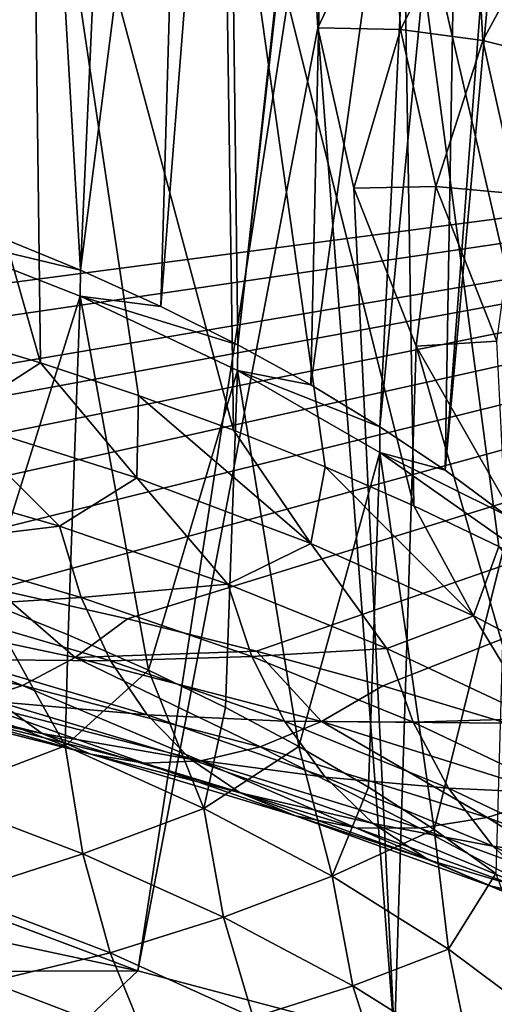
# Model space of a CAD drawing. Header units: metres. Extents: x -109 to 109, y -78 to 121.
# Tile 730 of 1056: x -32.95 to -29.19, y -20.16 to -12.35. Entities that reach past the tile are written whole.
import ezdxf

# ---------------------------------------------------------------- set-up
doc = ezdxf.new("R2010")
doc.units = ezdxf.units.M
doc.layers.add('solid_508554_SW0001', color=7, linetype='CONTINUOUS')

msp = doc.modelspace()

# ---------------------------------------------------------------- linework, layer by layer
at = {"layer": 'solid_508554_SW0001'}
for points in [[(-32.013893, -19.892815, -8.255366), (-69.016418, -5.968924, 15.86152), (-67.967072, -6.375046, 15.158096)], [(-30.661083, -11.140358, 6.904335), (-69.016418, -5.968924, 15.86152), (-32.013893, -19.892815, -8.255366)], [(-67.967072, -6.375046, 15.158096), (-34.129406, -19.439884, -7.470868), (-32.013893, -19.892815, -8.255366)], [(-33.134396, -14.066722, -24.595427), (-33.064087, -7.186061, -28.138208), (-32.876591, -7.263001, -28.261986)], [(-32.469601, -14.339271, -25.067495), (-33.134396, -14.066722, -24.595427), (-32.876591, -7.263001, -28.261986)], [(-32.469601, -14.339271, -25.067495), (-32.876591, -7.263001, -28.261986), (-32.161831, -7.576058, -28.766119)], [(-32.469601, -14.339271, -25.067495), (-32.161831, -7.576058, -28.766119), (-31.635485, -7.828465, -29.17301)], [(-31.831892, -14.627546, -25.566803), (-32.469601, -14.339271, -25.067495), (-31.635485, -7.828465, -29.17301)], [(-31.831892, -14.627546, -25.566803), (-31.635485, -7.828465, -29.17301), (-31.309454, -7.995153, -29.44186)], [(-31.222755, -14.930877, -26.092186), (-31.831892, -14.627546, -25.566803), (-31.309454, -7.995153, -29.44186)], [(-31.222755, -14.930877, -26.092186), (-31.309454, -7.995153, -29.44186), (-30.510525, -8.441686, -30.16231)], [(-31.222755, -14.930877, -26.092186), (-30.510525, -8.441686, -30.16231), (-30.495258, -8.450798, -30.177013)], [(-30.643612, -15.248554, -26.64242), (-31.222755, -14.930877, -26.092186), (-30.495258, -8.450798, -30.177013)], [(-30.643612, -15.248554, -26.64242), (-30.495258, -8.450798, -30.177013), (-29.768957, -8.913449, -30.923477)], [(-30.095812, -15.579839, -27.216223), (-30.643612, -15.248554, -26.64242), (-29.768957, -8.913449, -30.923477)], [(-30.095812, -15.579839, -27.216223), (-29.768957, -8.913449, -30.923477), (-29.465685, -9.125558, -31.26561)], [(-29.580631, -15.923959, -27.812254), (-30.095812, -15.579839, -27.216223), (-29.465685, -9.125558, -31.26561)], [(-29.580631, -15.923959, -27.812254), (-29.465685, -9.125558, -31.26561), (-29.086565, -9.409349, -31.723036)], [(-34.459885, -9.181967, -22.215212), (-33.584564, -14.833345, -19.210495), (-32.786186, -15.074118, -19.627525)], [(-32.853394, -9.64549, -23.018059), (-34.459885, -9.181967, -22.215212), (-32.786186, -15.074118, -19.627525)], [(-29.580631, -15.923959, -27.812254), (-29.086565, -9.409349, -31.723036), (-28.995138, -9.481234, -31.83882)], [(-29.099272, -16.280109, -28.429127), (-29.580631, -15.923959, -27.812254), (-28.995138, -9.481234, -31.83882)], [(-32.853394, -9.64549, -23.018059), (-32.009842, -15.332277, -20.074671), (-31.25705, -15.607322, -20.55106)], [(-31.33544, -10.178425, -23.941128), (-32.853394, -9.64549, -23.018059), (-31.25705, -15.607322, -20.55106)], [(-32.853394, -9.64549, -23.018059), (-32.786186, -15.074118, -19.627525), (-32.009842, -15.332277, -20.074671)], [(-31.33544, -10.178425, -23.941128), (-30.529272, -15.898713, -21.055765), (-29.827932, -16.205883, -21.587801)], [(-29.917772, -10.776689, -24.977352), (-31.33544, -10.178425, -23.941128), (-29.827932, -16.205883, -21.587801)], [(-31.33544, -10.178425, -23.941128), (-31.25705, -15.607322, -20.55106), (-30.529272, -15.898713, -21.055765)], [(-29.917772, -10.776689, -24.977352), (-29.154396, -16.528236, -22.146132), (-28.509977, -16.865139, -22.729666)], [(-28.612324, -11.435203, -26.117931), (-29.917772, -10.776689, -24.977352), (-28.509977, -16.865139, -22.729666)], [(-29.917772, -10.776689, -24.977352), (-29.827932, -16.205883, -21.587801), (-29.154396, -16.528236, -22.146132)], [(-30.588648, -12.417785, 4.691766), (-30.661083, -11.140358, 6.904335), (-32.013893, -19.892815, -8.255366)], [(-30.004051, -11.18245, 6.914806), (-30.661083, -11.140358, 6.904335), (-30.588648, -12.417785, 4.691766)], [(-29.932913, -12.432413, 4.749807), (-30.004051, -11.18245, 6.914806), (-30.588648, -12.417785, 4.691766)], [(-29.350424, -11.296103, 6.970432), (-30.004051, -11.18245, 6.914806), (-29.932913, -12.432413, 4.749807)], [(-29.280836, -12.518835, 4.852597), (-29.350424, -11.296103, 6.970432), (-29.932913, -12.432413, 4.749807)], [(-28.718283, -11.481047, 7.067547), (-29.350424, -11.296103, 6.970432), (-29.280836, -12.518835, 4.852597)], [(-28.650192, -12.677444, 4.995326), (-28.718283, -11.481047, 7.067547), (-29.280836, -12.518835, 4.852597)], [(-16.352985, -12.250144, -1.417871), (-43.110828, -15.762044, -7.50066), (-50.858467, -12.250144, -1.417871)], [(-16.352985, -12.250144, -1.417871), (-40.847942, -15.847544, -7.64875), (-43.110828, -15.762044, -7.50066)], [(-16.352985, -12.250144, -1.417871), (-38.595234, -16.025461, -7.956914), (-40.847942, -15.847544, -7.64875)], [(-16.352985, -12.250144, -1.417871), (-37.478966, -16.148981, -8.170855), (-38.595234, -16.025461, -7.956914)], [(-16.352985, -12.250144, -1.417871), (-36.372757, -16.295307, -8.424301), (-37.478966, -16.148981, -8.170855)], [(-16.352985, -12.250144, -1.417871), (-35.279083, -16.464159, -8.71676), (-36.372757, -16.295307, -8.424301)], [(-16.352985, -12.250144, -1.417871), (-34.20039, -16.655159, -9.047581), (-35.279083, -16.464159, -8.71676)], [(-16.352985, -12.250144, -1.417871), (-33.138821, -16.867895, -9.41605), (-34.20039, -16.655159, -9.047581)], [(-16.352985, -12.250144, -1.417871), (-32.095959, -17.102013, -9.821554), (-33.138821, -16.867895, -9.41605)], [(-16.352985, -12.250144, -1.417871), (-31.073193, -17.35718, -10.263516), (-32.095959, -17.102013, -9.821554)], [(-16.352985, -12.250144, -1.417871), (-30.071886, -17.633059, -10.741354), (-31.073193, -17.35718, -10.263516)], [(-16.352985, -12.250144, -1.417871), (-29.093544, -17.92926, -11.25439), (-30.071886, -17.633059, -10.741354)], [(-30.588648, -12.417785, 4.691766), (-32.013893, -19.892815, -8.255366), (-29.979927, -20.43103, -9.187584)], [(-30.303699, -13.68775, 2.492122), (-30.588648, -12.417785, 4.691766), (-29.979927, -20.43103, -9.187584)], [(-29.932913, -12.432413, 4.749807), (-30.588648, -12.417785, 4.691766), (-30.303699, -13.68775, 2.492122)], [(-29.653845, -13.675072, 2.597459), (-29.932913, -12.432413, 4.749807), (-30.303699, -13.68775, 2.492122)], [(-29.280836, -12.518835, 4.852597), (-29.932913, -12.432413, 4.749807), (-29.653845, -13.675072, 2.597459)], [(-29.007845, -13.734423, 2.747137), (-29.280836, -12.518835, 4.852597), (-29.653845, -13.675072, 2.597459)], [(-28.650192, -12.677444, 4.995326), (-29.280836, -12.518835, 4.852597), (-29.007845, -13.734423, 2.747137)], [(-29.653845, -13.675072, 2.597459), (-30.303699, -13.68775, 2.492122), (-29.808218, -14.941441, 0.320666)], [(-29.808218, -14.941441, 0.320666), (-30.303699, -13.68775, 2.492122), (-29.979927, -20.43103, -9.187584)], [(-29.168783, -14.901795, 0.472711), (-29.653845, -13.675072, 2.597459), (-29.808218, -14.941441, 0.320666)], [(-29.007845, -13.734423, 2.747137), (-29.653845, -13.675072, 2.597459), (-29.168783, -14.901795, 0.472711)], [(-33.825317, -14.014954, -24.034647), (-33.134396, -14.066722, -24.595427), (-32.469601, -14.339271, -25.067495)], [(-33.825317, -14.014954, -24.034647), (-32.469601, -14.339271, -25.067495), (-32.470272, -14.543658, -24.950392)], [(-33.229202, -16.962975, -22.675764), (-33.825317, -14.014954, -24.034647), (-32.470272, -14.543658, -24.950392)], [(-32.470272, -14.543658, -24.950392), (-32.469601, -14.339271, -25.067495), (-31.831892, -14.627546, -25.566803)], [(-32.566116, -17.228247, -23.135229), (-33.229202, -16.962975, -22.675764), (-32.470272, -14.543658, -24.950392)], [(-31.928915, -17.50893, -23.621387), (-32.566116, -17.228247, -23.135229), (-32.470272, -14.543658, -24.950392)], [(-32.470272, -14.543658, -24.950392), (-31.831892, -14.627546, -25.566803), (-31.222755, -14.930877, -26.092186)], [(-32.470272, -14.543658, -24.950392), (-31.222755, -14.930877, -26.092186), (-31.223497, -15.13523, -25.975023)], [(-31.928915, -17.50893, -23.621387), (-32.470272, -14.543658, -24.950392), (-31.223497, -15.13523, -25.975023)], [(-33.481674, -15.521317, -18.779831), (-32.786186, -15.074118, -19.627525), (-33.584564, -14.833345, -19.210495)], [(-29.168783, -14.901795, 0.472711), (-29.808218, -14.941441, 0.320666), (-29.105648, -16.170145, -1.807512)], [(-31.223497, -15.13523, -25.975023), (-31.222755, -14.930877, -26.092186), (-30.643612, -15.248554, -26.64242)], [(-29.808218, -14.941441, 0.320666), (-29.979927, -20.43103, -9.187584), (-28.041162, -21.050917, -10.261258)], [(-29.105648, -16.170145, -1.807512), (-29.808218, -14.941441, 0.320666), (-28.041162, -21.050917, -10.261258)], [(-33.481674, -15.521317, -18.779831), (-32.022484, -15.983794, -19.580862), (-32.786186, -15.074118, -19.627525)], [(-32.022484, -15.983794, -19.580862), (-32.009842, -15.332277, -20.074671), (-32.786186, -15.074118, -19.627525)], [(-31.319029, -17.804396, -24.133148), (-31.928915, -17.50893, -23.621387), (-31.223497, -15.13523, -25.975023)], [(-30.737827, -18.113977, -24.669359), (-31.319029, -17.804396, -24.133148), (-31.223497, -15.13523, -25.975023)], [(-31.223497, -15.13523, -25.975023), (-30.643612, -15.248554, -26.64242), (-30.095812, -15.579839, -27.216223)], [(-31.223497, -15.13523, -25.975023), (-30.095812, -15.579839, -27.216223), (-30.096621, -15.784155, -27.098995)], [(-30.737827, -18.113977, -24.669359), (-31.223497, -15.13523, -25.975023), (-30.096621, -15.784155, -27.098995)], [(-32.022484, -15.983794, -19.580862), (-30.643488, -16.504164, -20.48217), (-32.009842, -15.332277, -20.074671)], [(-30.643488, -16.504164, -20.48217), (-31.25705, -15.607322, -20.55106), (-32.009842, -15.332277, -20.074671)], [(-34.034081, -15.960092, -17.945305), (-32.634613, -16.368132, -18.65205), (-33.481674, -15.521317, -18.779831)], [(-32.634613, -16.368132, -18.65205), (-32.022484, -15.983794, -19.580862), (-33.481674, -15.521317, -18.779831)], [(-30.096621, -15.784155, -27.098995), (-30.095812, -15.579839, -27.216223), (-29.580631, -15.923959, -27.812254)], [(-30.643488, -16.504164, -20.48217), (-30.529272, -15.898713, -21.055765), (-31.25705, -15.607322, -20.55106)], [(-30.186615, -18.436981, -25.228819), (-30.737827, -18.113977, -24.669359), (-30.096621, -15.784155, -27.098995)], [(-29.666632, -18.772682, -25.810268), (-30.186615, -18.436981, -25.228819), (-30.096621, -15.784155, -27.098995)], [(-30.096621, -15.784155, -27.098995), (-29.580631, -15.923959, -27.812254), (-29.099272, -16.280109, -28.429127)], [(-30.096621, -15.784155, -27.098995), (-29.099272, -16.280109, -28.429127), (-29.100138, -16.484386, -28.311831)], [(-29.666632, -18.772682, -25.810268), (-30.096621, -15.784155, -27.098995), (-29.100138, -16.484386, -28.311831)], [(-30.643488, -16.504164, -20.48217), (-29.353848, -17.078968, -21.47776), (-30.529272, -15.898713, -21.055765)], [(-29.353848, -17.078968, -21.47776), (-29.827932, -16.205883, -21.587801), (-30.529272, -15.898713, -21.055765)], [(-33.883324, -16.518427, -17.369528), (-32.634613, -16.368132, -18.65205), (-34.034081, -15.960092, -17.945305)], [(-32.634613, -16.368132, -18.65205), (-31.30101, -16.828022, -19.448601), (-32.022484, -15.983794, -19.580862)], [(-31.30101, -16.828022, -19.448601), (-30.643488, -16.504164, -20.48217), (-32.022484, -15.983794, -19.580862)], [(-29.353848, -17.078968, -21.47776), (-29.154396, -16.528236, -22.146132), (-29.827932, -16.205883, -21.587801)], [(-33.883324, -16.518427, -17.369528), (-32.463478, -16.933825, -18.08902), (-32.634613, -16.368132, -18.65205)], [(-32.463478, -16.933825, -18.08902), (-31.30101, -16.828022, -19.448601), (-32.634613, -16.368132, -18.65205)], [(-33.678833, -17.0089, -16.749434), (-32.463478, -16.933825, -18.08902), (-33.883324, -16.518427, -17.369528)], [(-31.30101, -16.828022, -19.448601), (-30.040939, -17.337116, -20.330381), (-30.643488, -16.504164, -20.48217)], [(-30.040939, -17.337116, -20.330381), (-29.353848, -17.078968, -21.47776), (-30.643488, -16.504164, -20.48217)], [(-29.179047, -19.120323, -26.412401), (-29.666632, -18.772682, -25.810268), (-29.100138, -16.484386, -28.311831)], [(-29.353848, -17.078968, -21.47776), (-28.162136, -17.704386, -22.561016), (-29.154396, -16.528236, -22.146132)], [(-32.463478, -16.933825, -18.08902), (-31.110889, -17.401979, -18.899887), (-31.30101, -16.828022, -19.448601)], [(-31.110889, -17.401979, -18.899887), (-30.040939, -17.337116, -20.330381), (-31.30101, -16.828022, -19.448601)], [(-33.138821, -16.867895, -9.41605), (-32.510521, -17.408182, -10.445953), (-34.538841, -16.980473, -9.705139)], [(-33.138821, -16.867895, -9.41605), (-32.095959, -17.102013, -9.821554), (-32.510521, -17.408182, -10.445953)], [(-34.538841, -16.980473, -9.705139), (-32.928349, -17.630013, -11.115731), (-34.883678, -17.220991, -10.407284)], [(-34.538841, -16.980473, -9.705139), (-32.510521, -17.408182, -10.445953), (-32.928349, -17.630013, -11.115731)], [(-33.766788, -17.660559, -21.677975), (-33.229202, -16.962975, -22.675764), (-32.589706, -18.109005, -22.454704)], [(-33.678833, -17.0089, -16.749434), (-32.231422, -17.434408, -17.486433), (-32.463478, -16.933825, -18.08902)], [(-33.423218, -17.424768, -16.09387), (-32.231422, -17.434408, -17.486433), (-33.678833, -17.0089, -16.749434)], [(-32.589706, -18.109005, -22.454704), (-33.229202, -16.962975, -22.675764), (-32.566116, -17.228247, -23.135229)], [(-32.231422, -17.434408, -17.486433), (-31.110889, -17.401979, -18.899887), (-32.463478, -16.933825, -18.08902)], [(-30.040939, -17.337116, -20.330381), (-28.861647, -17.89249, -21.292316), (-29.353848, -17.078968, -21.47776)], [(-28.861647, -17.89249, -21.292316), (-28.162136, -17.704386, -22.561016), (-29.353848, -17.078968, -21.47776)], [(-32.095959, -17.102013, -9.821554), (-31.073193, -17.35718, -10.263516), (-32.510521, -17.408182, -10.445953)], [(-34.883678, -17.220991, -10.407284), (-32.928349, -17.630013, -11.115731), (-33.332642, -17.761578, -11.816647)], [(-32.589706, -18.109005, -22.454704), (-32.566116, -17.228247, -23.135229), (-31.928915, -17.50893, -23.621387)], [(-31.073193, -17.35718, -10.263516), (-30.557997, -17.916479, -11.326352), (-32.510521, -17.408182, -10.445953)], [(-31.110889, -17.401979, -18.899887), (-29.833374, -17.920181, -19.79744), (-30.040939, -17.337116, -20.330381)], [(-31.073193, -17.35718, -10.263516), (-30.071886, -17.633059, -10.741354), (-30.557997, -17.916479, -11.326352)], [(-29.833374, -17.920181, -19.79744), (-28.861647, -17.89249, -21.292316), (-30.040939, -17.337116, -20.330381)], [(-33.423218, -17.424768, -16.09387), (-31.941422, -17.863028, -16.852955), (-32.231422, -17.434408, -17.486433)], [(-33.119781, -17.760342, -15.412202), (-31.941422, -17.863028, -16.852955), (-33.423218, -17.424768, -16.09387)], [(-32.510521, -17.408182, -10.445953), (-31.044933, -18.116137, -11.957721), (-32.928349, -17.630013, -11.115731)], [(-32.510521, -17.408182, -10.445953), (-30.557997, -17.916479, -11.326352), (-31.044933, -18.116137, -11.957721)], [(-32.231422, -17.434408, -17.486433), (-30.853189, -17.913912, -18.316959), (-31.110889, -17.401979, -18.899887)], [(-31.941422, -17.863028, -16.852955), (-30.853189, -17.913912, -18.316959), (-32.231422, -17.434408, -17.486433)], [(-30.853189, -17.913912, -18.316959), (-29.833374, -17.920181, -19.79744), (-31.110889, -17.401979, -18.899887)], [(-32.589706, -18.109005, -22.454704), (-31.928915, -17.50893, -23.621387), (-31.490198, -18.604239, -23.312473)], [(-31.490198, -18.604239, -23.312473), (-31.928915, -17.50893, -23.621387), (-31.319029, -17.804396, -24.133148)], [(-34.410061, -17.602385, -14.006326), (-32.772476, -18.011061, -14.714174), (-33.119781, -17.760342, -15.412202)], [(-34.078587, -17.747719, -13.272201), (-32.772476, -18.011061, -14.714174), (-34.410061, -17.602385, -14.006326)], [(-32.928349, -17.630013, -11.115731), (-31.516184, -18.226376, -12.621699), (-33.332642, -17.761578, -11.816647)], [(-32.928349, -17.630013, -11.115731), (-31.044933, -18.116137, -11.957721), (-31.516184, -18.226376, -12.621699)], [(-30.071886, -17.633059, -10.741354), (-29.093544, -17.92926, -11.25439), (-30.557997, -17.916479, -11.326352)], [(-33.766788, -17.660559, -21.677975), (-32.589706, -18.109005, -22.454704), (-33.640911, -18.511532, -20.978716)], [(-34.078587, -17.747719, -13.272201), (-32.385899, -18.173542, -14.009746), (-32.772476, -18.011061, -14.714174)], [(-33.717815, -17.801012, -12.538858), (-32.385899, -18.173542, -14.009746), (-34.078587, -17.747719, -13.272201)], [(-33.332642, -17.761578, -11.816647), (-31.965225, -18.245621, -13.308944), (-33.717815, -17.801012, -12.538858)], [(-33.332642, -17.761578, -11.816647), (-31.516184, -18.226376, -12.621699), (-31.965225, -18.245621, -13.308944)], [(-33.119781, -17.760342, -15.412202), (-31.597242, -18.213854, -16.197708), (-31.941422, -17.863028, -16.852955)], [(-32.772476, -18.011061, -14.714174), (-31.597242, -18.213854, -16.197708), (-33.119781, -17.760342, -15.412202)], [(-33.717815, -17.801012, -12.538858), (-31.965225, -18.245621, -13.308944), (-32.385899, -18.173542, -14.009746)], [(-31.941422, -17.863028, -16.852955), (-30.53125, -18.356844, -17.708273), (-30.853189, -17.913912, -18.316959)], [(-31.597242, -18.213854, -16.197708), (-30.53125, -18.356844, -17.708273), (-31.941422, -17.863028, -16.852955)], [(-31.490198, -18.604239, -23.312473), (-31.319029, -17.804396, -24.133148), (-30.737827, -18.113977, -24.669359)], [(-30.557997, -17.916479, -11.326352), (-29.245569, -18.676226, -12.927826), (-31.044933, -18.116137, -11.957721)], [(-30.853189, -17.913912, -18.316959), (-29.552177, -18.444614, -19.236164), (-29.833374, -17.920181, -19.79744)], [(-30.53125, -18.356844, -17.708273), (-29.552177, -18.444614, -19.236164), (-30.853189, -17.913912, -18.316959)], [(-30.557997, -17.916479, -11.326352), (-28.69405, -18.502041, -12.340571), (-29.245569, -18.676226, -12.927826)], [(-29.093544, -17.92926, -11.25439), (-28.69405, -18.502041, -12.340571), (-30.557997, -17.916479, -11.326352)], [(-29.833374, -17.920181, -19.79744), (-28.638329, -18.485434, -20.776485), (-28.861647, -17.89249, -21.292316)], [(-29.552177, -18.444614, -19.236164), (-28.638329, -18.485434, -20.776485), (-29.833374, -17.920181, -19.79744)], [(-32.772476, -18.011061, -14.714174), (-31.203398, -18.482157, -15.530138), (-31.597242, -18.213854, -16.197708)], [(-32.385899, -18.173542, -14.009746), (-31.203398, -18.482157, -15.530138), (-32.772476, -18.011061, -14.714174)], [(-32.589706, -18.109005, -22.454704), (-32.449474, -18.965446, -21.764917), (-33.640911, -18.511532, -20.978716)], [(-32.589706, -18.109005, -22.454704), (-31.490198, -18.604239, -23.312473), (-32.449474, -18.965446, -21.764917)], [(-32.385899, -18.173542, -14.009746), (-30.765118, -18.664347, -14.859846), (-31.203398, -18.482157, -15.530138)], [(-31.965225, -18.245621, -13.308944), (-30.765118, -18.664347, -14.859846), (-32.385899, -18.173542, -14.009746)], [(-31.044933, -18.116137, -11.957721), (-29.779453, -18.761969, -13.549373), (-31.516184, -18.226376, -12.621699)], [(-31.490198, -18.604239, -23.312473), (-30.737827, -18.113977, -24.669359), (-30.475687, -19.142918, -24.245495)], [(-31.044933, -18.116137, -11.957721), (-29.245569, -18.676226, -12.927826), (-29.779453, -18.761969, -13.549373)], [(-30.475687, -19.142918, -24.245495), (-30.737827, -18.113977, -24.669359), (-30.186615, -18.436981, -25.228819)], [(-31.516184, -18.226376, -12.621699), (-30.288301, -18.758017, -14.19644), (-31.965225, -18.245621, -13.308944)], [(-31.965225, -18.245621, -13.308944), (-30.288301, -18.758017, -14.19644), (-30.765118, -18.664347, -14.859846)], [(-31.597242, -18.213854, -16.197708), (-30.149279, -18.724791, -17.082676), (-30.53125, -18.356844, -17.708273)], [(-31.203398, -18.482157, -15.530138), (-30.149279, -18.724791, -17.082676), (-31.597242, -18.213854, -16.197708)], [(-31.516184, -18.226376, -12.621699), (-29.779453, -18.761969, -13.549373), (-30.288301, -18.758017, -14.19644)], [(-30.53125, -18.356844, -17.708273), (-29.201019, -18.903309, -18.654778), (-29.552177, -18.444614, -19.236164)], [(-30.149279, -18.724791, -17.082676), (-29.201019, -18.903309, -18.654778), (-30.53125, -18.356844, -17.708273)], [(-31.203398, -18.482157, -15.530138), (-29.712318, -19.012825, -16.44928), (-30.149279, -18.724791, -17.082676)], [(-30.765118, -18.664347, -14.859846), (-29.712318, -19.012825, -16.44928), (-31.203398, -18.482157, -15.530138)], [(-30.475687, -19.142918, -24.245495), (-30.186615, -18.436981, -25.228819), (-29.666632, -18.772682, -25.810268)], [(-29.552177, -18.444614, -19.236164), (-28.335974, -19.023422, -20.238688), (-28.638329, -18.485434, -20.776485)], [(-29.201019, -18.903309, -18.654778), (-28.335974, -19.023422, -20.238688), (-29.552177, -18.444614, -19.236164)], [(-33.640911, -18.511532, -20.978716), (-32.449474, -18.965446, -21.764917), (-33.447571, -19.28772, -20.21118)], [(-28.69405, -18.502041, -12.340571), (-27.541853, -19.306675, -14.019796), (-29.245569, -18.676226, -12.927826)], [(-31.490198, -18.604239, -23.312473), (-31.336557, -19.466719, -22.633148), (-32.449474, -18.965446, -21.764917)], [(-31.490198, -18.604239, -23.312473), (-30.475687, -19.142918, -24.245495), (-31.336557, -19.466719, -22.633148)], [(-30.765118, -18.664347, -14.859846), (-29.226204, -19.217121, -15.817279), (-29.712318, -19.012825, -16.44928)], [(-30.288301, -18.758017, -14.19644), (-29.226204, -19.217121, -15.817279), (-30.765118, -18.664347, -14.859846)], [(-30.149279, -18.724791, -17.082676), (-28.784538, -19.290102, -18.061823), (-29.201019, -18.903309, -18.654778)], [(-29.712318, -19.012825, -16.44928), (-28.784538, -19.290102, -18.061823), (-30.149279, -18.724791, -17.082676)], [(-29.245569, -18.676226, -12.927826), (-28.133465, -19.36496, -14.593783), (-29.779453, -18.761969, -13.549373)], [(-29.245569, -18.676226, -12.927826), (-27.541853, -19.306675, -14.019796), (-28.133465, -19.36496, -14.593783)], [(-30.475687, -19.142918, -24.245495), (-29.666632, -18.772682, -25.810268), (-29.553015, -19.721411, -25.247473)], [(-30.288301, -18.758017, -14.19644), (-28.697508, -19.335003, -15.195807), (-29.226204, -19.217121, -15.817279)], [(-29.779453, -18.761969, -13.549373), (-28.697508, -19.335003, -15.195807), (-30.288301, -18.758017, -14.19644)], [(-29.779453, -18.761969, -13.549373), (-28.133465, -19.36496, -14.593783), (-28.697508, -19.335003, -15.195807)], [(-29.553015, -19.721411, -25.247473), (-29.666632, -18.772682, -25.810268), (-29.179047, -19.120323, -26.412401)], [(-29.201019, -18.903309, -18.654778), (-27.958576, -19.499199, -19.68689), (-28.335974, -19.023422, -20.238688)], [(-28.784538, -19.290102, -18.061823), (-27.958576, -19.499199, -19.68689), (-29.201019, -18.903309, -18.654778)], [(-32.449474, -18.965446, -21.764917), (-32.234081, -19.750034, -21.01193), (-33.447571, -19.28772, -20.21118)], [(-32.449474, -18.965446, -21.764917), (-31.336557, -19.466719, -22.633148), (-32.234081, -19.750034, -21.01193)], [(-29.712318, -19.012825, -16.44928), (-28.308268, -19.599848, -17.466034), (-28.784538, -19.290102, -18.061823)], [(-29.226204, -19.217121, -15.817279), (-28.308268, -19.599848, -17.466034), (-29.712318, -19.012825, -16.44928)], [(-30.475687, -19.142918, -24.245495), (-30.309673, -20.011969, -23.577547), (-31.336557, -19.466719, -22.633148)], [(-30.475687, -19.142918, -24.245495), (-29.553015, -19.721411, -25.247473), (-30.309673, -20.011969, -23.577547)], [(-29.553015, -19.721411, -25.247473), (-29.179047, -19.120323, -26.412401), (-28.728407, -20.335812, -26.311649)], [(-29.226204, -19.217121, -15.817279), (-27.778614, -19.828466, -16.87616), (-28.308268, -19.599848, -17.466034)], [(-28.697508, -19.335003, -15.195807), (-27.778614, -19.828466, -16.87616), (-29.226204, -19.217121, -15.817279)], [(-33.447571, -19.28772, -20.21118), (-32.234081, -19.750034, -21.01193), (-33.189091, -19.979774, -19.384613)], [(-34.516308, -19.899454, -8.385406), (-32.013893, -19.892815, -8.255366), (-34.129406, -19.439884, -7.470868)], [(-31.336557, -19.466719, -22.633148), (-31.100571, -20.260584, -21.896229), (-32.234081, -19.750034, -21.01193)], [(-31.336557, -19.466719, -22.633148), (-30.309673, -20.011969, -23.577547), (-31.100571, -20.260584, -21.896229)], [(-29.553015, -19.721411, -25.247473), (-29.37575, -20.597515, -24.591745), (-30.309673, -20.011969, -23.577547)], [(-29.553015, -19.721411, -25.247473), (-28.728407, -20.335812, -26.311649), (-29.37575, -20.597515, -24.591745)], [(-32.234081, -19.750034, -21.01193), (-31.946127, -20.453318, -20.204815), (-33.189091, -19.979774, -19.384613)], [(-32.234081, -19.750034, -21.01193), (-31.100571, -20.260584, -21.896229), (-31.946127, -20.453318, -20.204815)], [(-34.516308, -19.899454, -8.385406), (-32.483822, -20.334671, -9.139226), (-32.013893, -19.892815, -8.255366)], [(-32.483822, -20.334671, -9.139226), (-29.979927, -20.43103, -9.187584), (-32.013893, -19.892815, -8.255366)], [(-32.955372, -20.672077, -10.084085), (-32.483822, -20.334671, -9.139226), (-34.516308, -19.899454, -8.385406)], [(-33.189091, -19.979774, -19.384613), (-32.868591, -20.579355, -18.508974), (-34.223801, -20.146034, -17.758438)], [(-33.189091, -19.979774, -19.384613), (-31.946127, -20.453318, -20.204815), (-32.868591, -20.579355, -18.508974)], [(-30.309673, -20.011969, -23.577547), (-30.054684, -20.815924, -22.858105), (-31.100571, -20.260584, -21.896229)], [(-30.309673, -20.011969, -23.577547), (-29.37575, -20.597515, -24.591745), (-30.054684, -20.815924, -22.858105)], [(-34.223801, -20.146034, -17.758438), (-32.868591, -20.579355, -18.508974), (-33.890877, -20.631296, -16.818947)]]:
    msp.add_3dface(points, dxfattribs=at)

doc.saveas('drawing.dxf')
